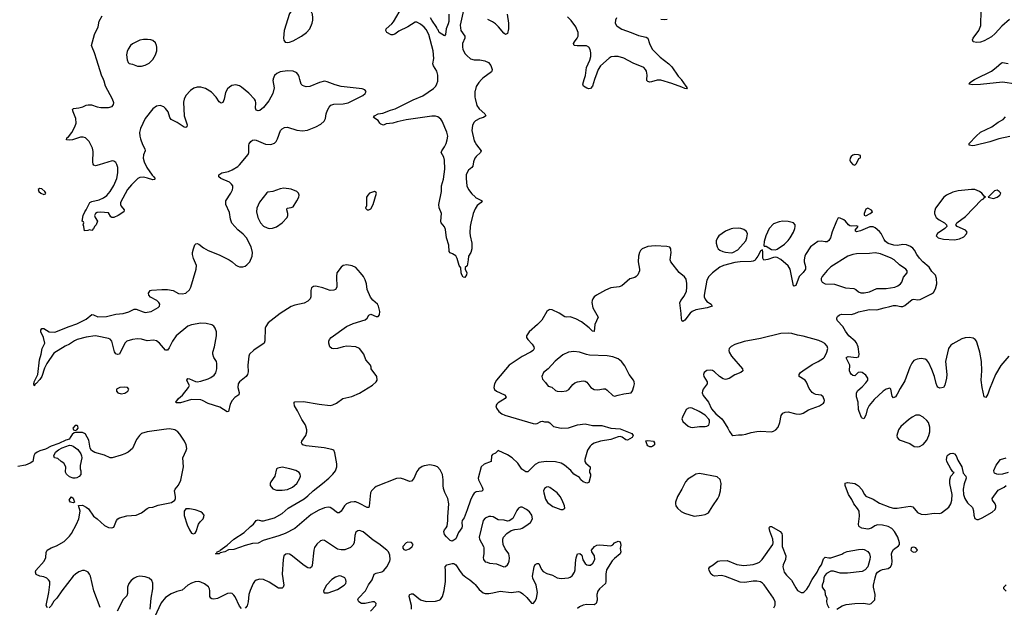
# Model space of a CAD drawing. Header units: inches. Extents: x 1449094 to 1618372, y 389908 to 534307.
# Tile 448 of 494: x 1585070 to 1595728, y 504292 to 510648. Entities that reach past the tile are written whole.
import ezdxf

# ---------------------------------------------------------------- set-up
doc = ezdxf.new("R2010")
doc.units = ezdxf.units.IN
doc.header["$MEASUREMENT"] = 0
for name, color, linetype in [('B5580', 7, 'Continuous'), ('B5581', 7, 'Continuous'), ('B5590', 7, 'Continuous'), ('B5591', 7, 'Continuous')]:
    doc.layers.add(name, color=color, linetype=linetype)

msp = doc.modelspace()

# ---------------------------------------------------------------- linework, layer by layer
at = {"layer": 'B5580', "color": 5}
for points, elevation in [([(1590000, 505534), (1589990, 505528), (1589974, 505506), (1589950, 505450), (1589915, 505345), (1589880, 505260), (1589861, 505230), (1589857, 505210), (1589861, 505170), (1589856, 505150), (1589820, 505100), (1589790, 505032), (1589770, 505016), (1589750, 505007), (1589730, 505013), (1589690, 505052), (1589670, 505078), (1589661, 505110), (1589667, 505130), (1589688, 505152), (1589697, 505170), (1589705, 505230), (1589704, 505270), (1589716, 505410), (1589706, 505470), (1589672, 505532), (1589657, 505577), (1589653, 505610), (1589656, 505670), (1589647, 505727), (1589620, 505780), (1589592, 505810), (1589563, 505823), (1589510, 505833), (1589450, 505823), (1589427, 505813), (1589392, 505788), (1589370, 505762), (1589336, 505684), (1589310, 505657), (1589290, 505654), (1589230, 505678), (1589190, 505688), (1589150, 505685), (1588930, 505597), (1588910, 505585), (1588879, 505550), (1588869, 505530), (1588854, 505386), (1588848, 505372), (1588830, 505371), (1588750, 505416), (1588710, 505431), (1588690, 505434), (1588650, 505428), (1588609, 505411), (1588585, 505390), (1588550, 505332), (1588530, 505314), (1588510, 505315), (1588450, 505362), (1588430, 505371), (1588410, 505374), (1588370, 505368), (1588310, 505342), (1588226, 505294), (1588124, 505210), (1588050, 505143), (1587943, 505090), (1587875, 505065), (1587707, 505013), (1587650, 504984), (1587590, 504980), (1587510, 504959), (1587390, 504918), (1587330, 504912), (1587290, 504892), (1587241, 504879), (1587231, 504870), (1587189, 504869), (1587204, 504876), (1587209, 504890), (1587237, 504903), (1587241, 504910), (1587315, 504965), (1587390, 505030), (1587500, 505100), (1587570, 505167), (1587601, 505190), (1587630, 505231), (1587650, 505237), (1587688, 505228), (1587710, 505228), (1587830, 505259), (1587910, 505306), (1587976, 505364), (1588150, 505466), (1588190, 505496), (1588247, 505553), (1588347, 505630), (1588417, 505690), (1588461, 505730), (1588490, 505769), (1588502, 505810), (1588504, 505844), (1588481, 505961), (1588469, 505990), (1588450, 505999), (1588365, 506015), (1588170, 506039), (1588135, 506050), (1588123, 506063), (1588119, 506070), (1588124, 506090), (1588169, 506150), (1588179, 506190), (1588179, 506210), (1588169, 506250), (1588159, 506270), (1588124, 506324), (1588078, 506418), (1588045, 506470), (1588040, 506500), (1588042, 506510), (1588050, 506514), (1588142, 506518), (1588312, 506488), (1588430, 506476), (1588459, 506481), (1588501, 506499), (1588569, 506550), (1588667, 506573), (1588750, 506609), (1588890, 506693), (1588929, 506730), (1588939, 506750), (1588937, 506790), (1588876, 506870), (1588876, 506890), (1588867, 506910), (1588818, 506970), (1588795, 507030), (1588750, 507090), (1588710, 507110), (1588610, 507116), (1588570, 507111), (1588510, 507090), (1588466, 507086), (1588449, 507090), (1588428, 507108), (1588415, 507150), (1588415, 507170), (1588423, 507190), (1588443, 507210), (1588609, 507330), (1588679, 507361), (1588810, 507401), (1588830, 507418), (1588850, 507451), (1588870, 507463), (1588930, 507439), (1588950, 507439), (1588966, 507454), (1588969, 507490), (1588954, 507550), (1588942, 507570), (1588894, 507614), (1588868, 507648), (1588831, 507730), (1588823, 507790), (1588810, 507833), (1588791, 507870), (1588761, 507910), (1588710, 507966), (1588670, 507987), (1588610, 507997), (1588570, 507990), (1588550, 507972), (1588504, 507910), (1588499, 507870), (1588505, 507755), (1588488, 507730), (1588470, 507722), (1588430, 507719), (1588350, 507748), (1588290, 507763), (1588270, 507765), (1588250, 507761), (1588230, 507749), (1588222, 507718), (1588222, 507650), (1588214, 507630), (1588190, 507603), (1588150, 507580), (1588050, 507559), (1588010, 507545), (1587889, 507470), (1587761, 507370), (1587734, 507330), (1587729, 507310), (1587724, 507176), (1587717, 507150), (1587605, 507075), (1587559, 507030), (1587551, 507010), (1587541, 506910), (1587542, 506838), (1587536, 506810), (1587521, 506790), (1587451, 506730), (1587436, 506710), (1587430, 506670), (1587446, 506614), (1587441, 506590), (1587400, 506560), (1587370, 506530), (1587350, 506490), (1587330, 506410), (1587315, 506405), (1587238, 506458), (1587110, 506496), (1587050, 506529), (1587030, 506535), (1586930, 506539), (1586810, 506505), (1586782, 506502), (1586765, 506505), (1586762, 506510), (1586790, 506551), (1586832, 506588), (1586899, 506670), (1586909, 506690), (1586885, 506730), (1586879, 506750), (1586890, 506765), (1586910, 506764), (1586975, 506735), (1586992, 506732), (1587030, 506737), (1587110, 506764), (1587141, 506779), (1587176, 506804), (1587192, 506828), (1587204, 506870), (1587203, 506930), (1587199, 506950), (1587173, 506993), (1587161, 507030), (1587162, 507050), (1587180, 507110), (1587202, 507230), (1587201, 507270), (1587188, 507310), (1587172, 507332), (1587149, 507349), (1587090, 507363), (1587030, 507365), (1586930, 507349), (1586890, 507334), (1586763, 507230), (1586723, 507170), (1586690, 507097), (1586670, 507073), (1586650, 507073), (1586585, 507150), (1586550, 507176), (1586520, 507180), (1586450, 507176), (1586390, 507192), (1586345, 507195), (1586293, 507187), (1586230, 507169), (1586208, 507150), (1586151, 507030), (1586130, 507027), (1586110, 507034), (1586096, 507056), (1586067, 507170), (1586051, 507191), (1586030, 507200), (1585910, 507225), (1585887, 507227), (1585790, 507213), (1585693, 507187), (1585665, 507175), (1585610, 507138), (1585563, 507117), (1585441, 507039), (1585364, 506930), (1585340, 506880), (1585310, 506787), (1585290, 506757), (1585250, 506713), (1585234, 506706), (1585229, 506689), (1585226, 506690), (1585224, 506704), (1585227, 506730), (1585265, 506810), (1585283, 506970), (1585301, 507030), (1585313, 507090), (1585342, 507150), (1585329, 507210), (1585299, 507270), (1585299, 507290), (1585310, 507306), (1585330, 507308), (1585390, 507273), (1585450, 507268), (1585606, 507330), (1585690, 507357), (1585790, 507410), (1585850, 507458), (1585870, 507454), (1585915, 507435), (1586010, 507436), (1586110, 507462), (1586190, 507470), (1586252, 507488), (1586310, 507516), (1586330, 507518), (1586407, 507487), (1586430, 507482), (1586493, 507490), (1586570, 507536), (1586584, 507550), (1586589, 507570), (1586577, 507590), (1586553, 507610), (1586487, 507647), (1586469, 507670), (1586464, 507690), (1586470, 507702), (1586483, 507717), (1586497, 507723), (1586610, 507730), (1586670, 507728), (1586730, 507719), (1586790, 507687), (1586830, 507682), (1586870, 507691), (1586910, 507726), (1586924, 507756), (1586981, 507950), (1586983, 507990), (1586950, 508064), (1586940, 508110), (1586940, 508130), (1586950, 508171), (1586966, 508214), (1586977, 508223), (1586990, 508227), (1587010, 508219), (1587061, 508181), (1587110, 508150), (1587230, 508103), (1587337, 508050), (1587370, 508030), (1587410, 507993), (1587430, 507981), (1587450, 507974), (1587486, 507974), (1587510, 507982), (1587530, 507995), (1587562, 508030), (1587588, 508090), (1587591, 508130), (1587577, 508190), (1587525, 508290), (1587490, 508328), (1587430, 508376), (1587367, 508447), (1587351, 508490), (1587341, 508561), (1587303, 508650), (1587302, 508690), (1587355, 508770), (1587373, 508807), (1587378, 508830), (1587376, 508850), (1587363, 508870), (1587341, 508890), (1587249, 508930), (1587226, 508950), (1587226, 508970), (1587259, 508990), (1587330, 509007), (1587370, 509024), (1587430, 509062), (1587450, 509080), (1587543, 509190), (1587550, 509210), (1587552, 509290), (1587556, 509304), (1587571, 509329), (1587590, 509345), (1587610, 509349), (1587630, 509346), (1587730, 509302), (1587790, 509299), (1587827, 509313), (1587845, 509330), (1587861, 509359), (1587892, 509448), (1587911, 509469), (1587937, 509483), (1587970, 509487), (1588070, 509455), (1588130, 509446), (1588185, 509455), (1588277, 509490), (1588330, 509518), (1588367, 509550), (1588380, 509580), (1588388, 509630), (1588401, 509670), (1588419, 509701), (1588438, 509722), (1588470, 509735), (1588570, 509737), (1588625, 509750), (1588784, 509830), (1588809, 509850), (1588822, 509870), (1588808, 509890), (1588779, 509899), (1588550, 509926), (1588484, 509944), (1588397, 509977), (1588370, 509983), (1588317, 509970), (1588210, 509925), (1588170, 509923), (1588148, 509928), (1588130, 509936), (1588117, 509950), (1588104, 510000)], 520), ([(1587813, 510000), (1587812, 509990), (1587826, 509910), (1587810, 509850), (1587768, 509770), (1587710, 509699), (1587670, 509667), (1587650, 509663), (1587629, 509670), (1587624, 509690), (1587627, 509750), (1587623, 509770), (1587612, 509790), (1587552, 509852), (1587470, 509918), (1587450, 509932), (1587410, 509943), (1587365, 509935), (1587340, 509920), (1587319, 509901), (1587298, 509862), (1587283, 509790), (1587270, 509754), (1587250, 509745), (1587230, 509761), (1587198, 509810), (1587146, 509866), (1587083, 509903), (1587030, 509918), (1586990, 509919), (1586954, 509906), (1586919, 509881), (1586870, 509827), (1586850, 509790), (1586843, 509757), (1586852, 509610), (1586883, 509510), (1586881, 509490), (1586870, 509481), (1586850, 509487), (1586776, 509536), (1586709, 509569), (1586697, 509590), (1586676, 509650), (1586650, 509689), (1586630, 509707), (1586590, 509721), (1586550, 509714), (1586510, 509684), (1586430, 509578), (1586377, 509470), (1586367, 509427), (1586369, 509390), (1586378, 509358), (1586399, 509299), (1586425, 509250), (1586427, 509230), (1586412, 509188), (1586408, 509152), (1586416, 509110), (1586448, 509048), (1586506, 508966), (1586523, 508950), (1586535, 508925), (1586530, 508918), (1586510, 508917), (1586455, 508935), (1586410, 508944), (1586370, 508941), (1586350, 508929), (1586279, 508861), (1586237, 508810), (1586162, 508670), (1586162, 508650), (1586170, 508630), (1586201, 508590), (1586198, 508570), (1586138, 508530), (1586089, 508509), (1586066, 508510), (1586056, 508516), (1586030, 508558), (1585946, 508566), (1585910, 508562), (1585891, 508550), (1585881, 508530), (1585888, 508508), (1585912, 508470), (1585898, 508430), (1585884, 508416), (1585870, 508388), (1585850, 508368), (1585825, 508375), (1585807, 508367), (1585770, 508366), (1585766, 508410), (1585758, 508430), (1585766, 508450), (1585762, 508462), (1585748, 508470), (1585759, 508530), (1585774, 508570), (1585789, 508591), (1585830, 508671), (1585850, 508683), (1585930, 508699), (1585979, 508721), (1586013, 508747), (1586050, 508790), (1586090, 508853), (1586120, 508930), (1586131, 508990), (1586131, 509050), (1586123, 509083), (1586110, 509105), (1586090, 509119), (1586070, 509121), (1585930, 509077), (1585890, 509069), (1585874, 509074), (1585867, 509087), (1585863, 509110), (1585864, 509224), (1585857, 509257), (1585821, 509330), (1585781, 509370), (1585757, 509377), (1585730, 509378), (1585642, 509350), (1585610, 509345), (1585578, 509350), (1585581, 509370), (1585598, 509382), (1585633, 509427), (1585667, 509490), (1585680, 509530), (1585678, 509579), (1585648, 509650), (1585642, 509678), (1585653, 509687), (1585710, 509695), (1585754, 509706), (1585790, 509724), (1585812, 509728), (1585846, 509726), (1585910, 509706), (1585950, 509700), (1586030, 509698), (1586070, 509711), (1586086, 509730), (1586090, 509750), (1586076, 509790), (1586000, 509930), (1585983, 509983), (1585976, 510000)], 520), ([(1590000, 508602), (1589999, 508601), (1589979, 508550), (1589953, 508447), (1589946, 508410), (1589943, 508343), (1589945, 508310), (1589963, 508230), (1589964, 508170), (1589954, 508130), (1589927, 508090), (1589925, 508050), (1589913, 507987), (1589891, 507969), (1589891, 507950), (1589910, 507910), (1589908, 507890), (1589890, 507859), (1589870, 507864), (1589856, 507890), (1589850, 507910), (1589845, 507965), (1589828, 507990), (1589806, 508066), (1589792, 508092), (1589757, 508117), (1589730, 508125), (1589720, 508140), (1589716, 508210), (1589689, 508290), (1589678, 508378), (1589668, 508408), (1589634, 508450), (1589629, 508469), (1589636, 508550), (1589612, 508612), (1589608, 508650), (1589635, 508790), (1589635, 508850), (1589657, 508923), (1589673, 509030), (1589669, 509130), (1589660, 509160), (1589634, 509210), (1589638, 509230), (1589667, 509273), (1589685, 509310), (1589697, 509350), (1589703, 509390), (1589694, 509430), (1589643, 509550), (1589630, 509571), (1589596, 509596), (1589570, 509603), (1589530, 509603), (1589254, 509566), (1589156, 509544), (1589108, 509528), (1589039, 509521), (1589009, 509509), (1588980, 509520), (1588970, 509528), (1588950, 509559), (1588901, 509590), (1588912, 509610), (1588949, 509630), (1589001, 509639), (1589085, 509670), (1589136, 509684), (1589330, 509781), (1589435, 509825), (1589550, 509904), (1589574, 509930), (1589587, 509953), (1589595, 509985), (1589595, 510000)], 480), ([(1590000, 509880), (1589997, 509870), (1589997, 509810), (1590000, 509797)], 480), ([(1590000, 509549), (1589985, 509535), (1589970, 509503), (1589963, 509450), (1589990, 509337), (1590000, 509319)], 480), ([(1590000, 509154), (1589998, 509150), (1589984, 509110), (1589976, 509064), (1589965, 509050), (1589930, 509020), (1589910, 508987), (1589904, 508970), (1589902, 508930), (1589912, 508850), (1589930, 508810), (1589966, 508766), (1590000, 508732)], 480), ([(1585370, 504284), (1585358, 504310), (1585387, 504453), (1585397, 504537), (1585395, 504570), (1585383, 504590), (1585365, 504605), (1585330, 504621), (1585287, 504627), (1585247, 504647), (1585242, 504670), (1585244, 504690), (1585334, 504790), (1585354, 504830), (1585356, 504884), (1585366, 504910), (1585410, 504936), (1585470, 504955), (1585550, 505004), (1585610, 505061), (1585631, 505089), (1585685, 505190), (1585710, 505250), (1585724, 505330), (1585706, 505394), (1585750, 505397), (1585790, 505376), (1585815, 505355), (1585870, 505277), (1585910, 505250), (1585990, 505177), (1586030, 505155), (1586069, 505151), (1586090, 505158), (1586119, 505230), (1586133, 505250), (1586150, 505261), (1586230, 505280), (1586331, 505289), (1586388, 505312), (1586450, 505361), (1586470, 505371), (1586510, 505375), (1586570, 505396), (1586715, 505425), (1586750, 505451), (1586757, 505470), (1586757, 505490), (1586747, 505553), (1586753, 505570), (1586788, 505612), (1586813, 505667), (1586843, 505810), (1586838, 505910), (1586874, 505986), (1586879, 506010), (1586874, 506050), (1586856, 506090), (1586805, 506165), (1586782, 506190), (1586750, 506210), (1586730, 506216), (1586690, 506221), (1586630, 506215), (1586450, 506191), (1586390, 506170), (1586368, 506150), (1586334, 506106), (1586290, 506010), (1586244, 505970), (1586210, 505950), (1586170, 505936), (1586070, 505910), (1586050, 505910), (1585990, 505937), (1585885, 505965), (1585846, 505986), (1585833, 506013), (1585819, 506099), (1585784, 506164), (1585773, 506173), (1585750, 506182), (1585678, 506182), (1585661, 506179), (1585639, 506161), (1585617, 506130), (1585610, 506109), (1585570, 506099), (1585495, 506065), (1585410, 506034), (1585350, 506001), (1585290, 505984), (1585259, 505970), (1585235, 505950), (1585222, 505930), (1585211, 505870), (1585185, 505850), (1585132, 505830), (1585050, 505814)], 540), ([(1588867, 504250), (1588924, 504310), (1588930, 504333), (1588910, 504349), (1588890, 504352), (1588810, 504332), (1588770, 504333), (1588741, 504350), (1588732, 504372), (1588739, 504390), (1588815, 504470), (1588845, 504535), (1588884, 504590), (1588908, 504650), (1588930, 504662), (1588990, 504675), (1589013, 504690), (1589046, 504730), (1589077, 504790), (1589082, 504810), (1589077, 504857), (1589062, 504890), (1589045, 504910), (1588958, 504978), (1588896, 505016), (1588790, 505109), (1588750, 505124), (1588730, 505119), (1588710, 505104), (1588699, 505070), (1588692, 504990), (1588678, 504962), (1588650, 504938), (1588590, 504913), (1588550, 504912), (1588510, 504920), (1588370, 505013), (1588350, 505017), (1588328, 505012), (1588285, 504975), (1588263, 504937), (1588256, 504910), (1588237, 504743), (1588230, 504727), (1588210, 504716), (1588190, 504720), (1588150, 504742), (1588010, 504855), (1587990, 504866), (1587971, 504869), (1587950, 504867), (1587930, 504850), (1587922, 504810), (1587912, 504650), (1587930, 504530), (1587921, 504510), (1587910, 504499), (1587870, 504500), (1587770, 504564), (1587710, 504593), (1587670, 504596), (1587630, 504584), (1587611, 504569), (1587598, 504550), (1587565, 504475), (1587552, 504430), (1587544, 504350), (1587531, 504309), (1587510, 504283)], 540), ([(1585941, 504290), (1585871, 504470), (1585836, 504630), (1585826, 504650), (1585810, 504670), (1585790, 504684), (1585770, 504691), (1585750, 504691), (1585710, 504676), (1585673, 504650), (1585650, 504627), (1585525, 504470), (1585471, 504390), (1585441, 504359), (1585410, 504307), (1585390, 504287)], 540), ([(1589311, 504270), (1589310, 504310), (1589286, 504410), (1589290, 504425), (1589292, 504430), (1589310, 504438), (1589330, 504436), (1589410, 504374), (1589470, 504353), (1589570, 504357), (1589610, 504367), (1589624, 504376), (1589648, 504410), (1589665, 504475), (1589678, 504570), (1589681, 504690), (1589677, 504730), (1589693, 504750), (1589750, 504766), (1589770, 504764), (1589790, 504751), (1589837, 504677), (1589865, 504645), (1589898, 504618), (1589944, 504590), (1589990, 504550), (1590000, 504538)], 520), ([(1586484, 504270), (1586493, 504390), (1586512, 504490), (1586513, 504553), (1586500, 504580), (1586470, 504605), (1586430, 504622), (1586370, 504627), (1586339, 504621), (1586310, 504608), (1586278, 504582), (1586250, 504550), (1586236, 504510), (1586239, 504441), (1586230, 504414), (1586190, 504377), (1586124, 504250)], 540), ([(1587470, 504278), (1587450, 504303), (1587404, 504404), (1587390, 504424), (1587370, 504440), (1587350, 504446), (1587318, 504442), (1587210, 504388), (1587170, 504381), (1587150, 504383), (1587141, 504390), (1587130, 504410), (1587128, 504470), (1587125, 504490), (1587113, 504513), (1587070, 504546), (1587030, 504565), (1587010, 504570), (1586970, 504568), (1586930, 504554), (1586890, 504532), (1586830, 504477), (1586770, 504461), (1586710, 504437), (1586650, 504398), (1586601, 504339), (1586530, 504185)], 540)]:
    msp.add_lwpolyline(points, dxfattribs=dict(at, elevation=elevation))
for points, elevation in [([(1585290, 508822), (1585272, 508810), (1585278, 508790), (1585298, 508770), (1585330, 508756), (1585350, 508765), (1585353, 508770), (1585344, 508790), (1585310, 508819)], 540), ([(1587930, 508825), (1587890, 508819), (1587810, 508790), (1587758, 508782), (1587745, 508775), (1587665, 508675), (1587639, 508610), (1587635, 508570), (1587647, 508510), (1587677, 508450), (1587710, 508416), (1587750, 508395), (1587770, 508390), (1587808, 508392), (1587850, 508408), (1587910, 508450), (1587964, 508510), (1587972, 508530), (1587972, 508550), (1587961, 508590), (1587967, 508610), (1588010, 508616), (1588030, 508625), (1588071, 508690), (1588091, 508730), (1588095, 508750), (1588089, 508770), (1588070, 508790), (1588010, 508815)], 520), ([(1588910, 508789), (1588858, 508770), (1588838, 508750), (1588826, 508730), (1588824, 508636), (1588814, 508610), (1588833, 508593), (1588850, 508592), (1588870, 508602), (1588898, 508650), (1588934, 508770), (1588930, 508778)], 520), ([(1586210, 506674), (1586154, 506670), (1586118, 506650), (1586118, 506630), (1586132, 506610), (1586170, 506601), (1586210, 506608), (1586241, 506630), (1586253, 506650), (1586238, 506670)], 540), ([(1585690, 506257), (1585670, 506257), (1585647, 506230), (1585651, 506211), (1585670, 506205), (1585690, 506211), (1585704, 506230), (1585699, 506250)], 540), ([(1585670, 505689), (1585650, 505690), (1585610, 505704), (1585578, 505730), (1585567, 505753), (1585568, 505810), (1585548, 505850), (1585518, 505870), (1585483, 505903), (1585448, 505910), (1585439, 505930), (1585459, 505970), (1585490, 505996), (1585530, 506018), (1585610, 506044), (1585630, 506043), (1585650, 506035), (1585698, 505998), (1585733, 505953), (1585741, 505930), (1585742, 505910), (1585725, 505825), (1585725, 505790), (1585731, 505769), (1585733, 505727), (1585715, 505705), (1585690, 505693)], 540), ([(1587910, 505807), (1587863, 505797), (1587851, 505789), (1587833, 505710), (1587788, 505650), (1587782, 505630), (1587782, 505610), (1587810, 505574), (1587850, 505557), (1587910, 505557), (1587970, 505567), (1588025, 505590), (1588072, 505630), (1588103, 505690), (1588109, 505710), (1588105, 505730), (1588094, 505750), (1588059, 505770), (1587995, 505790)], 540), ([(1585650, 505423), (1585619, 505430), (1585606, 505450), (1585615, 505470), (1585630, 505485), (1585650, 505471), (1585665, 505430)], 540), ([(1586910, 505357), (1586870, 505355), (1586851, 505330), (1586850, 505285), (1586883, 505183), (1586908, 505128), (1586930, 505092), (1586950, 505085), (1586970, 505092), (1586982, 505110), (1587007, 505190), (1587023, 505217), (1587055, 505250), (1587065, 505270), (1587067, 505290), (1587049, 505310), (1587030, 505323), (1586970, 505347)], 540), ([(1589270, 504996), (1589252, 504990), (1589218, 504950), (1589218, 504930), (1589230, 504918), (1589251, 504911), (1589290, 504924), (1589319, 504950), (1589329, 504970), (1589310, 504993)], 540), ([(1588530, 504632), (1588490, 504618), (1588450, 504592), (1588393, 504530), (1588358, 504470), (1588362, 504450), (1588367, 504447), (1588410, 504448), (1588510, 504483), (1588584, 504530), (1588599, 504550), (1588605, 504570), (1588601, 504590), (1588590, 504609), (1588550, 504629)], 560)]:
    msp.add_lwpolyline(points, close=True, dxfattribs=dict(at, elevation=elevation))
at = {"layer": 'B5581', "color": 5}
for points, elevation in [([(1590000, 510891), (1589990, 510897), (1589970, 510900), (1589950, 510891), (1589930, 510867), (1589876, 510750), (1589840, 510590), (1589844, 510530), (1589889, 510470), (1589888, 510450), (1589864, 510390), (1589862, 510350), (1589867, 510330), (1589890, 510284), (1589910, 510260), (1589950, 510225), (1589990, 510213), (1590000, 510213)], 480), ([(1589595, 510000), (1589595, 510050), (1589586, 510090), (1589549, 510150), (1589543, 510170), (1589553, 510230), (1589545, 510310), (1589498, 510490), (1589470, 510543), (1589450, 510567), (1589410, 510601), (1589370, 510621), (1589350, 510620), (1589272, 510570), (1589174, 510526), (1589130, 510493), (1589110, 510484), (1589090, 510485), (1589045, 510510), (1589033, 510530), (1589038, 510550), (1589098, 510602), (1589116, 510624), (1589213, 510790)], 480), ([(1585976, 510000), (1585955, 510050), (1585907, 510210), (1585880, 510290), (1585853, 510350), (1585849, 510370), (1585880, 510490), (1585919, 510570), (1585930, 510631), (1585964, 510690)], 520), ([(1589715, 510710), (1589716, 510630), (1589710, 510605), (1589687, 510550), (1589681, 510490), (1589670, 510475), (1589610, 510509), (1589600, 510540), (1589590, 510549), (1589585, 510565), (1589530, 510644), (1589517, 510670)], 460), ([(1588104, 510000), (1588096, 510030), (1588088, 510050), (1588070, 510074), (1588030, 510093), (1587970, 510095), (1587890, 510086), (1587853, 510067), (1587830, 510043), (1587814, 510010), (1587813, 510000)], 520)]:
    msp.add_lwpolyline(points, dxfattribs=dict(at, elevation=elevation))
at = {"layer": 'B5581', "color": 5, "elevation": 520}
for points in [[(1588150, 510789), (1588105, 510785), (1588030, 510755), (1588005, 510735), (1587990, 510714), (1587934, 510530), (1587925, 510450), (1587928, 510428), (1587945, 510405), (1587970, 510402), (1587990, 510406), (1588030, 510420), (1588120, 510470), (1588174, 510510), (1588210, 510551), (1588237, 510610), (1588245, 510645), (1588245, 510670), (1588238, 510710), (1588229, 510730), (1588190, 510773)], [(1586410, 510435), (1586370, 510428), (1586290, 510386), (1586270, 510370), (1586243, 510330), (1586234, 510306), (1586228, 510268), (1586234, 510214), (1586244, 510184), (1586255, 510175), (1586290, 510167), (1586346, 510146), (1586390, 510145), (1586430, 510157), (1586470, 510179), (1586510, 510217), (1586542, 510270), (1586553, 510310), (1586555, 510350), (1586551, 510371), (1586539, 510399), (1586510, 510424), (1586491, 510431), (1586454, 510434)]]:
    msp.add_lwpolyline(points, close=True, dxfattribs=at)
at = {"layer": 'B5590', "color": 5}
for points, elevation in [([(1590069, 510000), (1590039, 509970), (1590013, 509927), (1590000, 509880)], 480), ([(1591293, 510000), (1591270, 509929), (1591250, 509904), (1591230, 509899), (1591210, 509907), (1591174, 509930), (1591167, 509950), (1591182, 510000)], 480), ([(1592232, 510000), (1592282, 509930), (1592294, 509910), (1592290, 509901), (1592270, 509903), (1592239, 509919), (1592130, 509958), (1592010, 509996), (1591970, 509996), (1591910, 509976), (1591890, 509974), (1591870, 509979), (1591860, 509990), (1591860, 510000)], 480), ([(1595858, 509950), (1595710, 509972), (1595470, 509946), (1595384, 509944), (1595349, 509950), (1595355, 509970), (1595405, 510000)], 480), ([(1590000, 509797), (1590020, 509720), (1590045, 509685), (1590105, 509630), (1590116, 509610), (1590090, 509592), (1590050, 509580), (1590006, 509554), (1590000, 509549)], 480), ([(1595790, 509384), (1595670, 509360), (1595570, 509326), (1595410, 509286), (1595383, 509283), (1595349, 509290), (1595348, 509310), (1595422, 509390), (1595470, 509433), (1595592, 509488), (1595661, 509539), (1595716, 509570), (1595742, 509598)], 480), ([(1590000, 509319), (1590014, 509294), (1590066, 509230), (1590059, 509210), (1590010, 509170), (1590000, 509154)], 480), ([(1590000, 508732), (1590006, 508726), (1590077, 508690), (1590065, 508670), (1590023, 508637), (1590000, 508602)], 480), ([(1595778, 507010), (1595690, 506907), (1595634, 506810), (1595567, 506650), (1595550, 506599), (1595530, 506562), (1595510, 506569), (1595489, 506669), (1595478, 506750), (1595486, 506850), (1595480, 506950), (1595462, 507050), (1595436, 507150), (1595428, 507170), (1595412, 507190), (1595390, 507202), (1595350, 507210), (1595306, 507206), (1595270, 507196), (1595170, 507140), (1595150, 507126), (1595125, 507090), (1595093, 506950), (1595105, 506810), (1595102, 506770), (1595084, 506696), (1595070, 506670), (1595030, 506662), (1595010, 506672), (1595003, 506683), (1594990, 506713), (1594971, 506790), (1594945, 506865), (1594910, 506938), (1594890, 506965), (1594870, 506976), (1594830, 506983), (1594784, 506976), (1594750, 506960), (1594726, 506934), (1594705, 506890), (1594650, 506741), (1594601, 506659), (1594570, 506596), (1594550, 506570), (1594530, 506556), (1594514, 506574), (1594499, 506650), (1594490, 506661), (1594450, 506650), (1594418, 506630), (1594321, 506539), (1594267, 506473), (1594245, 506430), (1594230, 506369), (1594209, 506329), (1594190, 506337), (1594184, 506344), (1594157, 506410), (1594151, 506431), (1594147, 506510), (1594130, 506570), (1594128, 506610), (1594144, 506636), (1594190, 506675), (1594230, 506720), (1594250, 506750), (1594251, 506770), (1594230, 506803), (1594190, 506831), (1594170, 506836), (1594148, 506832), (1594110, 506796), (1594090, 506798), (1594070, 506813), (1594060, 506830), (1594052, 506850), (1594055, 506910), (1594017, 506990), (1594022, 506998), (1594037, 507003), (1594125, 506995), (1594150, 507002), (1594155, 507010), (1594157, 507030), (1594147, 507110), (1594130, 507153), (1594115, 507170), (1594047, 507227), (1594010, 507278), (1593982, 507330), (1593922, 507390), (1593915, 507410), (1593917, 507423), (1593924, 507436), (1593946, 507454), (1593970, 507463), (1594070, 507459), (1594110, 507469), (1594150, 507487), (1594217, 507503), (1594270, 507512), (1594350, 507508), (1594427, 507533), (1594490, 507544), (1594530, 507556), (1594557, 507557), (1594610, 507545), (1594630, 507547), (1594650, 507556), (1594730, 507622), (1594750, 507626), (1594790, 507619), (1594817, 507623), (1594939, 507681), (1594963, 507697), (1594985, 507735), (1594998, 507790), (1594993, 507847), (1594983, 507883), (1594944, 507924), (1594916, 507970), (1594846, 508030), (1594810, 508070), (1594780, 508110), (1594756, 508156), (1594738, 508178), (1594714, 508194), (1594670, 508212), (1594630, 508216), (1594573, 508207), (1594532, 508208), (1594470, 508229), (1594444, 508250), (1594429, 508270), (1594394, 508334), (1594376, 508356), (1594330, 508396), (1594310, 508406), (1594290, 508409), (1594274, 508406), (1594170, 508364), (1594130, 508355), (1594120, 508360), (1594115, 508370), (1594148, 508410), (1594130, 508417), (1594074, 508414), (1594058, 508418), (1594041, 508430), (1594010, 508469), (1593990, 508484), (1593950, 508502), (1593930, 508506), (1593911, 508469), (1593866, 508354), (1593848, 508290), (1593830, 508261), (1593810, 508247), (1593790, 508244), (1593750, 508254), (1593710, 508249), (1593631, 508190), (1593576, 508110), (1593568, 508090), (1593562, 508050), (1593563, 508030), (1593577, 507977), (1593575, 507950), (1593550, 507912), (1593507, 507870), (1593470, 507774), (1593450, 507765), (1593447, 507770), (1593412, 507950), (1593390, 507986), (1593310, 508055), (1593270, 508077), (1593250, 508081), (1593230, 508077), (1593170, 508054), (1593127, 508047), (1593116, 508070), (1593116, 508136), (1593110, 508159), (1593090, 508146), (1593062, 508090), (1593040, 508060), (1593030, 508048), (1593010, 508036), (1592990, 508031), (1592870, 508030), (1592810, 508022), (1592690, 507988), (1592650, 507970), (1592568, 507910), (1592530, 507870), (1592509, 507830), (1592480, 507670), (1592481, 507650), (1592490, 507624), (1592510, 507601), (1592556, 507570), (1592565, 507550), (1592511, 507530), (1592390, 507508), (1592350, 507492), (1592328, 507472), (1592270, 507398), (1592250, 507385), (1592239, 507399), (1592234, 507414), (1592231, 507470), (1592215, 507585), (1592227, 507610), (1592264, 507656), (1592288, 507712), (1592293, 507750), (1592293, 507793), (1592283, 507843), (1592266, 507866), (1592210, 507915), (1592117, 508030), (1592110, 508050), (1592121, 508130), (1592120, 508160), (1592119, 508170), (1592107, 508187), (1592076, 508196), (1591950, 508202), (1591870, 508193), (1591810, 508170), (1591790, 508150), (1591780, 508130), (1591770, 508090), (1591766, 508030), (1591779, 507950), (1591778, 507930), (1591760, 507890), (1591744, 507870), (1591730, 507861), (1591676, 507844), (1591590, 507770), (1591560, 507760), (1591470, 507747), (1591410, 507722), (1591314, 507670), (1591290, 507650), (1591276, 507630), (1591267, 507610), (1591265, 507590), (1591276, 507530), (1591332, 507430), (1591297, 507350), (1591290, 507275), (1591270, 507277), (1591235, 507315), (1591150, 507378), (1591090, 507413), (1591030, 507433), (1590990, 507430), (1590970, 507433), (1590910, 507473), (1590833, 507510), (1590810, 507513), (1590793, 507507), (1590776, 507490), (1590722, 507398), (1590675, 507350), (1590585, 507270), (1590556, 507230), (1590558, 507210), (1590570, 507190), (1590619, 507139), (1590637, 507110), (1590639, 507090), (1590629, 507071), (1590598, 507050), (1590510, 507004), (1590370, 506910), (1590232, 506750), (1590209, 506710), (1590204, 506670), (1590210, 506648), (1590230, 506628), (1590318, 506590), (1590336, 506570), (1590326, 506550), (1590250, 506503), (1590235, 506490), (1590225, 506470), (1590230, 506444), (1590256, 506410), (1590290, 506385), (1590321, 506370), (1590630, 506281), (1590650, 506278), (1590670, 506281), (1590710, 506300), (1590730, 506304), (1590750, 506297), (1590790, 506299), (1590810, 506286), (1590848, 506248), (1590930, 506230), (1591010, 506234), (1591110, 506266), (1591190, 506277), (1591270, 506260), (1591370, 506258), (1591470, 506228), (1591570, 506223), (1591697, 506170), (1591710, 506150), (1591699, 506130), (1591650, 506099), (1591630, 506102), (1591593, 506133), (1591570, 506138), (1591550, 506136), (1591470, 506107), (1591359, 506090), (1591290, 506066), (1591260, 506050), (1591245, 506035), (1591217, 505990), (1591186, 505890), (1591188, 505870), (1591198, 505850), (1591247, 505810), (1591247, 505790), (1591238, 505770), (1591237, 505750), (1591248, 505730), (1591248, 505710), (1591230, 505642), (1591210, 505635), (1591169, 505650), (1591144, 505670), (1591130, 505694), (1591070, 505730), (1591037, 505770), (1590966, 505830), (1590930, 505851), (1590870, 505864), (1590770, 505867), (1590690, 505858), (1590650, 505836), (1590570, 505758), (1590550, 505756), (1590507, 505787), (1590464, 505850), (1590400, 505910), (1590350, 505942), (1590250, 505989), (1590220, 505960), (1590190, 505945), (1590179, 505930), (1590173, 505867), (1590099, 505841), (1590064, 505810), (1590033, 505690), (1590036, 505670), (1590078, 505590), (1590084, 505570), (1590082, 505558), (1590072, 505548), (1590010, 505539), (1590000, 505534)], 520), ([(1593915, 504270), (1593974, 504306), (1594018, 504322), (1594110, 504333), (1594204, 504336), (1594270, 504327), (1594286, 504334), (1594328, 504372), (1594329, 504430), (1594313, 504510), (1594313, 504530), (1594329, 504610), (1594343, 504650), (1594356, 504670), (1594384, 504690), (1594410, 504699), (1594470, 504710), (1594496, 504730), (1594510, 504754), (1594513, 504790), (1594508, 504870), (1594513, 504890), (1594530, 504918), (1594583, 504957), (1594593, 504970), (1594595, 504990), (1594575, 505050), (1594540, 505110), (1594510, 505143), (1594470, 505166), (1594410, 505181), (1594356, 505184), (1594328, 505172), (1594290, 505147), (1594250, 505137), (1594187, 505147), (1594161, 505161), (1594154, 505170), (1594149, 505190), (1594161, 505279), (1594156, 505330), (1594140, 505360), (1594101, 505410), (1594077, 505457), (1594043, 505510), (1594007, 505610), (1594006, 505634), (1594030, 505643), (1594110, 505631), (1594130, 505621), (1594150, 505607), (1594185, 505565), (1594215, 505510), (1594230, 505493), (1594310, 505462), (1594377, 505417), (1594490, 505373), (1594530, 505365), (1594570, 505365), (1594710, 505386), (1594737, 505377), (1594790, 505317), (1594830, 505299), (1594870, 505297), (1594970, 505309), (1595030, 505305), (1595050, 505313), (1595127, 505373), (1595150, 505410), (1595161, 505450), (1595163, 505510), (1595138, 505630), (1595137, 505670), (1595150, 505711), (1595186, 505750), (1595170, 505758), (1595148, 505788), (1595105, 505870), (1595101, 505890), (1595109, 505929), (1595119, 505941), (1595144, 505956), (1595170, 505959), (1595190, 505953), (1595206, 505930), (1595225, 505885), (1595268, 505810), (1595283, 505743), (1595313, 505710), (1595317, 505690), (1595293, 505627), (1595282, 505570), (1595286, 505510), (1595300, 505470), (1595330, 505423), (1595385, 505370), (1595395, 505335), (1595397, 505290), (1595411, 505251), (1595430, 505242), (1595450, 505242), (1595490, 505258), (1595598, 505322), (1595630, 505350), (1595637, 505370), (1595636, 505390), (1595630, 505410), (1595600, 505450), (1595597, 505470), (1595662, 505558), (1595727, 505590), (1595748, 505610)], 520), ([(1595770, 505750), (1595710, 505731), (1595667, 505727), (1595649, 505730), (1595623, 505744), (1595617, 505750), (1595614, 505770), (1595640, 505830), (1595688, 505892), (1595750, 505910)], 520), ([(1593234, 504286), (1593247, 504313), (1593248, 504350), (1593231, 504390), (1593130, 504534), (1593110, 504554), (1593090, 504567), (1593050, 504574), (1593010, 504575), (1592919, 504561), (1592870, 504564), (1592710, 504626), (1592666, 504634), (1592590, 504629), (1592574, 504634), (1592555, 504650), (1592534, 504690), (1592529, 504710), (1592542, 504730), (1592578, 504750), (1592598, 504770), (1592628, 504790), (1592650, 504795), (1592730, 504796), (1592834, 504754), (1592910, 504745), (1593010, 504756), (1593052, 504768), (1593079, 504781), (1593108, 504810), (1593221, 504970), (1593227, 504990), (1593223, 505030), (1593190, 505115), (1593184, 505150), (1593190, 505165), (1593210, 505167), (1593301, 505110), (1593321, 505090), (1593325, 505070), (1593324, 504950), (1593363, 504850), (1593361, 504810), (1593334, 504750), (1593330, 504730), (1593345, 504670), (1593370, 504638), (1593424, 504584), (1593470, 504501), (1593490, 504474), (1593530, 504451), (1593550, 504451), (1593563, 504457), (1593590, 504486), (1593610, 504516), (1593647, 504593), (1593701, 504670), (1593723, 504717), (1593749, 504750), (1593770, 504814), (1593790, 504834), (1593830, 504825), (1593850, 504826), (1593970, 504867), (1593990, 504881), (1594026, 504894), (1594150, 504917), (1594190, 504919), (1594210, 504916), (1594250, 504894), (1594270, 504870), (1594276, 504836), (1594274, 504810), (1594250, 504730), (1594223, 504697), (1594190, 504679), (1594030, 504662), (1593950, 504659), (1593881, 504681), (1593850, 504681), (1593804, 504656), (1593786, 504634), (1593776, 504610), (1593771, 504570), (1593756, 504530), (1593756, 504510), (1593770, 504486), (1593786, 504470), (1593788, 504430), (1593807, 504390), (1593804, 504350), (1593810, 504321), (1593830, 504287)], 520), ([(1590000, 504538), (1590044, 504484), (1590087, 504447), (1590110, 504440), (1590150, 504442), (1590193, 504447), (1590270, 504466), (1590390, 504450), (1590470, 504461), (1590490, 504456), (1590518, 504438), (1590559, 504399), (1590610, 504336), (1590630, 504334), (1590650, 504359), (1590665, 504390), (1590676, 504450), (1590662, 504530), (1590626, 504606), (1590623, 504630), (1590640, 504730), (1590650, 504754), (1590670, 504765), (1590690, 504765), (1590719, 504699), (1590738, 504678), (1590776, 504656), (1590839, 504639), (1590890, 504610), (1590930, 504604), (1591010, 504610), (1591030, 504617), (1591050, 504631), (1591077, 504670), (1591084, 504696), (1591088, 504772), (1591095, 504825), (1591110, 504871), (1591135, 504875), (1591157, 504857), (1591166, 504806), (1591190, 504764), (1591210, 504750), (1591226, 504746), (1591250, 504749), (1591275, 504770), (1591295, 504810), (1591294, 504850), (1591265, 504890), (1591259, 504910), (1591293, 504950), (1591317, 504963), (1591350, 504969), (1591470, 504957), (1591492, 504968), (1591509, 504990), (1591550, 505008), (1591570, 504998), (1591578, 504962), (1591571, 504929), (1591576, 504890), (1591570, 504870), (1591510, 504821), (1591485, 504795), (1591424, 504696), (1591414, 504650), (1591416, 504570), (1591410, 504550), (1591348, 504492), (1591330, 504466), (1591318, 504430), (1591321, 504370), (1591310, 504333), (1591290, 504318), (1591210, 504322), (1591170, 504314), (1591130, 504295), (1591110, 504278)], 520), ([(1595750, 504467), (1595725, 504490), (1595725, 504510), (1595750, 504533)], 480)]:
    msp.add_lwpolyline(points, dxfattribs=dict(at, elevation=elevation))
for points, elevation in [([(1594110, 509189), (1594090, 509184), (1594071, 509170), (1594061, 509150), (1594058, 509130), (1594065, 509110), (1594090, 509082), (1594110, 509074), (1594130, 509094), (1594155, 509145), (1594170, 509154), (1594170, 509178), (1594150, 509188)], 520), ([(1595372, 508812), (1595230, 508798), (1595170, 508781), (1595104, 508750), (1595073, 508730), (1594985, 508610), (1594974, 508570), (1594974, 508550), (1594983, 508523), (1594990, 508510), (1595024, 508484), (1595081, 508450), (1595101, 508430), (1595105, 508410), (1595085, 508390), (1595005, 508335), (1594990, 508310), (1595011, 508290), (1595070, 508275), (1595190, 508268), (1595242, 508278), (1595290, 508301), (1595320, 508330), (1595326, 508350), (1595309, 508370), (1595217, 508410), (1595204, 508430), (1595215, 508450), (1595310, 508519), (1595482, 508698), (1595502, 508710), (1595515, 508725), (1595526, 508730), (1595510, 508738), (1595484, 508770), (1595459, 508790), (1595410, 508810)], 520), ([(1595650, 508804), (1595622, 508798), (1595554, 508730), (1595610, 508715), (1595650, 508728), (1595681, 508750), (1595689, 508770), (1595674, 508790)], 520), ([(1594250, 508608), (1594230, 508598), (1594211, 508550), (1594212, 508532), (1594230, 508525), (1594278, 508550), (1594302, 508570), (1594290, 508588)], 520), ([(1593330, 508468), (1593290, 508463), (1593230, 508441), (1593184, 508390), (1593146, 508310), (1593130, 508250), (1593126, 508206), (1593130, 508198), (1593150, 508199), (1593210, 508161), (1593250, 508159), (1593270, 508167), (1593350, 508219), (1593390, 508259), (1593412, 508290), (1593447, 508350), (1593462, 508390), (1593466, 508410), (1593463, 508430), (1593445, 508450), (1593390, 508465)], 520), ([(1592847, 508393), (1592790, 508391), (1592770, 508386), (1592710, 508359), (1592639, 508310), (1592623, 508290), (1592610, 508255), (1592609, 508230), (1592620, 508190), (1592630, 508170), (1592650, 508154), (1592682, 508142), (1592710, 508134), (1592770, 508128), (1592790, 508131), (1592843, 508157), (1592930, 508256), (1592943, 508290), (1592947, 508330), (1592937, 508357), (1592910, 508379), (1592875, 508390)], 520), ([(1594330, 508127), (1594270, 508119), (1594130, 508115), (1594090, 508110), (1594036, 508090), (1593850, 507973), (1593810, 507934), (1593756, 507870), (1593745, 507850), (1593747, 507830), (1593756, 507810), (1593790, 507791), (1593890, 507787), (1594010, 507746), (1594101, 507741), (1594123, 507730), (1594150, 507703), (1594174, 507694), (1594212, 507692), (1594270, 507704), (1594350, 507739), (1594450, 507739), (1594544, 507756), (1594577, 507770), (1594605, 507790), (1594618, 507810), (1594638, 507862), (1594677, 507910), (1594676, 507930), (1594661, 507950), (1594595, 507995), (1594537, 508050), (1594503, 508070), (1594390, 508114)], 540), ([(1593396, 507256), (1593310, 507255), (1593090, 507199), (1592912, 507168), (1592810, 507134), (1592770, 507112), (1592751, 507090), (1592747, 507070), (1592751, 507050), (1592777, 507010), (1592894, 506870), (1592899, 506850), (1592876, 506830), (1592810, 506806), (1592750, 506768), (1592710, 506756), (1592684, 506764), (1592647, 506787), (1592590, 506839), (1592570, 506852), (1592550, 506856), (1592510, 506852), (1592481, 506830), (1592474, 506810), (1592477, 506790), (1592512, 506732), (1592513, 506710), (1592468, 506652), (1592460, 506630), (1592459, 506610), (1592470, 506582), (1592527, 506510), (1592560, 506440), (1592604, 506384), (1592670, 506330), (1592690, 506306), (1592736, 506230), (1592753, 506193), (1592778, 506158), (1592790, 506151), (1592850, 506159), (1592890, 506156), (1592930, 506165), (1592990, 506184), (1593050, 506194), (1593090, 506197), (1593210, 506191), (1593230, 506197), (1593255, 506210), (1593280, 506240), (1593298, 506290), (1593312, 506368), (1593330, 506391), (1593358, 506402), (1593390, 506405), (1593470, 506384), (1593510, 506382), (1593530, 506386), (1593550, 506393), (1593610, 506428), (1593729, 506470), (1593770, 506501), (1593777, 506510), (1593781, 506530), (1593769, 506570), (1593746, 506586), (1593690, 506594), (1593670, 506601), (1593650, 506614), (1593617, 506657), (1593588, 506728), (1593571, 506750), (1593507, 506790), (1593508, 506810), (1593522, 506830), (1593546, 506850), (1593650, 506917), (1593714, 506950), (1593770, 506987), (1593781, 506999), (1593808, 507050), (1593818, 507090), (1593810, 507115), (1593785, 507145), (1593761, 507161), (1593719, 507179), (1593550, 507225), (1593490, 507235), (1593430, 507253)], 540), ([(1591070, 507060), (1591010, 507053), (1590950, 507022), (1590867, 506953), (1590790, 506870), (1590741, 506830), (1590721, 506790), (1590730, 506758), (1590763, 506723), (1590790, 506685), (1590830, 506673), (1590870, 506638), (1590890, 506629), (1590934, 506626), (1590990, 506634), (1591013, 506647), (1591059, 506701), (1591081, 506719), (1591110, 506732), (1591170, 506741), (1591190, 506737), (1591210, 506726), (1591254, 506670), (1591288, 506648), (1591330, 506643), (1591390, 506656), (1591410, 506655), (1591430, 506642), (1591490, 506582), (1591510, 506576), (1591550, 506586), (1591610, 506600), (1591689, 506611), (1591705, 506635), (1591719, 506681), (1591724, 506710), (1591722, 506730), (1591713, 506750), (1591668, 506810), (1591622, 506902), (1591586, 506950), (1591550, 506980), (1591490, 507002), (1591430, 507013), (1591238, 507018), (1591205, 507025), (1591130, 507050)], 540), ([(1592330, 506449), (1592310, 506446), (1592283, 506430), (1592244, 506350), (1592239, 506330), (1592250, 506303), (1592306, 506250), (1592330, 506239), (1592350, 506236), (1592430, 506248), (1592490, 506247), (1592509, 506251), (1592530, 506262), (1592539, 506290), (1592536, 506316), (1592530, 506328), (1592490, 506369), (1592424, 506410), (1592350, 506444)], 540), ([(1594770, 506369), (1594730, 506349), (1594690, 506321), (1594610, 506249), (1594582, 506210), (1594564, 506150), (1594568, 506128), (1594590, 506103), (1594704, 506064), (1594751, 506031), (1594790, 506026), (1594810, 506031), (1594850, 506054), (1594890, 506101), (1594911, 506150), (1594921, 506190), (1594921, 506241), (1594909, 506290), (1594890, 506314), (1594850, 506349), (1594810, 506369)], 540), ([(1591910, 506029), (1591890, 506029), (1591870, 506039), (1591861, 506050), (1591849, 506091), (1591870, 506096), (1591932, 506090), (1591942, 506070), (1591942, 506050), (1591925, 506035)], 520), ([(1592430, 505738), (1592390, 505730), (1592355, 505710), (1592303, 505677), (1592276, 505650), (1592238, 505570), (1592190, 505490), (1592168, 505430), (1592168, 505410), (1592171, 505390), (1592190, 505363), (1592229, 505329), (1592266, 505310), (1592370, 505277), (1592450, 505287), (1592490, 505295), (1592525, 505315), (1592538, 505330), (1592572, 505390), (1592628, 505470), (1592642, 505498), (1592658, 505550), (1592663, 505630), (1592653, 505673), (1592622, 505702)], 540), ([(1590790, 505593), (1590774, 505590), (1590750, 505577), (1590739, 505550), (1590743, 505530), (1590762, 505462), (1590785, 505425), (1590843, 505383), (1590929, 505351), (1590950, 505351), (1590970, 505365), (1590969, 505390), (1590944, 505450), (1590920, 505490), (1590887, 505530), (1590810, 505589)], 540), ([(1590490, 505373), (1590470, 505364), (1590450, 505339), (1590408, 505252), (1590370, 505226), (1590350, 505224), (1590313, 505233), (1590250, 505238), (1590194, 505270), (1590170, 505274), (1590150, 505272), (1590110, 505256), (1590089, 505230), (1590045, 505050), (1590048, 505028), (1590091, 504950), (1590094, 504934), (1590096, 504870), (1590087, 504830), (1590091, 504810), (1590110, 504784), (1590130, 504781), (1590154, 504770), (1590230, 504761), (1590310, 504728), (1590330, 504734), (1590349, 504750), (1590363, 504770), (1590369, 504791), (1590372, 504828), (1590365, 504870), (1590325, 504925), (1590305, 504970), (1590300, 505010), (1590301, 505030), (1590309, 505050), (1590345, 505090), (1590390, 505121), (1590430, 505134), (1590490, 505139), (1590510, 505146), (1590550, 505171), (1590598, 505210), (1590621, 505250), (1590615, 505290), (1590590, 505326), (1590557, 505350), (1590510, 505373)], 540), ([(1594750, 504941), (1594730, 504938), (1594721, 504930), (1594717, 504910), (1594730, 504895), (1594750, 504889), (1594770, 504891), (1594789, 504910), (1594770, 504933)], 520)]:
    msp.add_lwpolyline(points, close=True, dxfattribs=dict(at, elevation=elevation))
at = {"layer": 'B5591', "color": 5, "elevation": 480}
for points in [[(1595783, 510650), (1595702, 510578), (1595630, 510499), (1595590, 510464), (1595510, 510419), (1595470, 510407), (1595430, 510402), (1595390, 510410), (1595383, 510430), (1595392, 510450), (1595451, 510530), (1595473, 510587), (1595478, 510750)], [(1590347, 510710), (1590360, 510610), (1590360, 510550), (1590350, 510499), (1590330, 510487), (1590310, 510503), (1590253, 510573), (1590222, 510602), (1590190, 510626), (1590138, 510650)], [(1591182, 510000), (1591196, 510044), (1591205, 510130), (1591241, 510210), (1591251, 510250), (1591252, 510290), (1591245, 510325), (1591230, 510350), (1591204, 510364), (1591170, 510367), (1591104, 510364), (1591071, 510371), (1591066, 510390), (1591075, 510410), (1591106, 510450), (1591114, 510470), (1591114, 510510), (1591090, 510571), (1591039, 510639), (1590999, 510679)], [(1591532, 510670), (1591518, 510642), (1591517, 510610), (1591530, 510586), (1591549, 510570), (1591590, 510547), (1591691, 510511), (1591770, 510477), (1591850, 510461), (1591870, 510450), (1591887, 510390), (1591918, 510330), (1592002, 510242), (1592098, 510170), (1592130, 510139), (1592198, 510038), (1592227, 510007), (1592232, 510000)], [(1592078, 510650), (1592050, 510647), (1592010, 510651)], [(1590000, 510213), (1590050, 510213), (1590104, 510204), (1590145, 510185), (1590172, 510152), (1590185, 510110), (1590182, 510090), (1590176, 510084), (1590085, 510015), (1590069, 510000)], [(1591860, 510000), (1591862, 510050), (1591854, 510090), (1591845, 510110), (1591827, 510130), (1591710, 510179), (1591610, 510234), (1591550, 510249), (1591510, 510251), (1591474, 510246), (1591450, 510234), (1591357, 510150), (1591333, 510110), (1591316, 510070), (1591293, 510000)], [(1595405, 510000), (1595421, 510010), (1595588, 510092), (1595642, 510130), (1595697, 510183), (1595710, 510187), (1595770, 510175)]]:
    msp.add_lwpolyline(points, dxfattribs=at)

doc.saveas('drawing.dxf')
